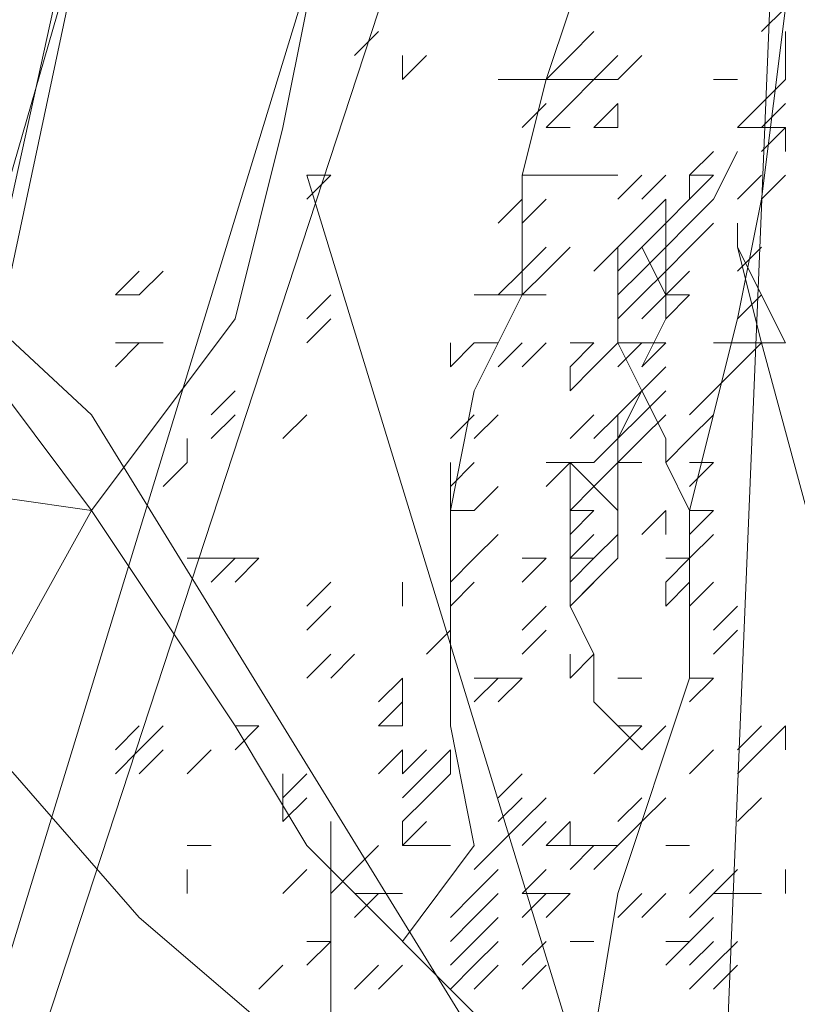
# Model space of a CAD drawing. Header units: millimetres. Extents: x 14400 to 93787, y -21104 to 39413.
# Tile 316 of 328: x 63034.65 to 63040.03, y 19721.73 to 19728.54. Entities that reach past the tile are written whole.
import ezdxf

# ---------------------------------------------------------------- set-up
doc = ezdxf.new("R2010")
doc.units = ezdxf.units.MM
doc.layers.add('_MODUS - zielen', color=66, linetype='Continuous', lineweight=9)

msp = doc.modelspace()

# ---------------------------------------------------------------- linework, layer by layer
at = {"layer": '_MODUS - zielen', "transparency": 33554687}
for points in [[(63037.79412, 19741.86016), (63032.66475, 19718.52981), (63032.66475, 19718.52981)], [(63037.79412, 19741.86016), (63032.83022, 19718.52981), (63032.83022, 19718.52981)], [(63041.10339, 19740.70192), (63033.823, 19718.52981), (63033.823, 19718.52981)], [(63041.10339, 19740.70192), (63033.823, 19718.52981), (63033.823, 19718.52981)], [(63039.44875, 19719.19167), (63039.94514, 19731.2705), (63039.94514, 19731.2705)], [(63035.1467, 19725.14835), (63036.13948, 19726.47206), (63036.47041, 19727.79577), (63036.63588, 19728.62308), (63037.46319, 19729.78133), (63038.45597, 19731.10504)], [(63037.46319, 19718.52981), (63037.29773, 19719.35713), (63037.95958, 19719.85352), (63037.62866, 19721.01176), (63037.95958, 19721.50815), (63037.29773, 19722.17001), (63037.79412, 19722.83186), (63037.62866, 19723.65918), (63037.62866, 19724.32103), (63037.62866, 19725.14835), (63037.79412, 19725.97567), (63038.12505, 19726.63752), (63038.12505, 19726.80299), (63038.12505, 19727.46484), (63038.29051, 19728.12669), (63038.45597, 19728.62308), (63038.7869, 19729.28494), (63039.11783, 19729.78133), (63039.44875, 19730.77411)], [(63039.28329, 19718.36435), (63038.45597, 19720.51537), (63037.95958, 19721.50815), (63036.63588, 19722.83186), (63036.13948, 19723.65918), (63035.1467, 19725.14835), (63034.15392, 19726.47206), (63033.32661, 19727.96123), (63032.66475, 19729.28494), (63032.0029, 19730.11225), (63031.17558, 19730.44318), (63030.34826, 19730.44318), (63029.52095, 19730.44318)], [(63038.12505, 19718.36435), (63038.45597, 19720.51537), (63038.7869, 19722.50094), (63039.28329, 19723.99011), (63039.28329, 19725.14835), (63039.61422, 19726.47206), (63039.77968, 19727.29938), (63039.94514, 19728.62308), (63039.94514, 19729.4504)], [(63039.77968, 19728.45762), (63039.94514, 19728.62308), (63039.94514, 19728.62308)], [(63036.9668, 19728.29216), (63037.13227, 19728.45762), (63037.13227, 19728.45762)], [(63038.45597, 19728.29216), (63038.62144, 19728.45762), (63038.62144, 19728.45762)], [(63039.94514, 19728.29216), (63039.94514, 19728.45762), (63039.94514, 19728.45762)], [(63039.94514, 19728.29216), (63039.94514, 19728.45762), (63039.94514, 19728.45762)], [(63037.29773, 19728.12669), (63037.29773, 19728.29216), (63037.29773, 19728.29216)], [(63037.29773, 19728.12669), (63037.46319, 19728.29216), (63037.46319, 19728.29216)], [(63037.29773, 19728.12669), (63037.29773, 19728.29216), (63037.29773, 19728.29216)], [(63038.29051, 19728.12669), (63038.45597, 19728.29216), (63038.45597, 19728.29216)], [(63038.29051, 19728.12669), (63038.45597, 19728.29216), (63038.45597, 19728.29216)], [(63038.62144, 19728.12669), (63038.7869, 19728.29216), (63038.7869, 19728.29216)], [(63038.62144, 19728.12669), (63038.7869, 19728.29216), (63038.7869, 19728.29216)], [(63038.7869, 19728.12669), (63038.95236, 19728.29216), (63038.95236, 19728.29216)], [(63039.94514, 19728.12669), (63039.94514, 19728.29216), (63039.94514, 19728.29216)], [(63039.94514, 19728.12669), (63039.94514, 19728.29216), (63039.94514, 19728.29216)], [(63039.28329, 19718.52981), (63036.63588, 19721.34269), (63035.47763, 19722.33547), (63034.31939, 19723.65918), (63035.1467, 19725.14835), (63032.83022, 19725.47928), (63032.33383, 19726.3066), (63032.0029, 19727.13391), (63031.17558, 19728.12669)], [(63037.95958, 19728.12669), (63038.12505, 19728.12669), (63038.12505, 19728.12669)], [(63037.95958, 19728.12669), (63038.12505, 19728.12669), (63038.12505, 19728.12669)], [(63038.12505, 19728.12669), (63038.29051, 19728.12669), (63038.29051, 19728.12669)], [(63038.29051, 19728.12669), (63038.45597, 19728.12669), (63038.45597, 19728.12669)], [(63038.45597, 19727.96123), (63038.62144, 19728.12669), (63038.62144, 19728.12669)], [(63038.45597, 19728.12669), (63038.62144, 19728.12669), (63038.62144, 19728.12669)], [(63038.45597, 19727.96123), (63038.62144, 19728.12669), (63038.62144, 19728.12669)], [(63038.45597, 19728.12669), (63038.62144, 19728.12669), (63038.62144, 19728.12669)], [(63038.45597, 19727.96123), (63038.62144, 19728.12669), (63038.62144, 19728.12669)], [(63038.62144, 19728.12669), (63038.7869, 19728.12669), (63038.7869, 19728.12669)], [(63039.44875, 19728.12669), (63039.61422, 19728.12669), (63039.61422, 19728.12669)], [(63039.77968, 19727.96123), (63039.94514, 19728.12669), (63039.94514, 19728.12669)], [(63039.77968, 19727.96123), (63039.94514, 19728.12669), (63039.94514, 19728.12669)], [(63039.77968, 19727.96123), (63039.94514, 19728.12669), (63039.94514, 19728.12669)], [(63039.77968, 19727.96123), (63039.94514, 19728.12669), (63039.94514, 19728.12669)], [(63039.11783, 19719.35713), (63035.1467, 19725.8102), (63032.83022, 19727.96123)], [(63038.12505, 19727.79577), (63038.29051, 19727.96123), (63038.29051, 19727.96123)], [(63038.12505, 19727.79577), (63038.29051, 19727.96123), (63038.29051, 19727.96123)], [(63038.29051, 19727.79577), (63038.45597, 19727.96123), (63038.45597, 19727.96123)], [(63038.62144, 19727.79577), (63038.7869, 19727.96123), (63038.7869, 19727.96123)], [(63038.7869, 19727.79577), (63038.7869, 19727.96123), (63038.7869, 19727.96123)], [(63039.61422, 19727.79577), (63039.77968, 19727.96123), (63039.77968, 19727.96123)], [(63039.77968, 19727.79577), (63039.94514, 19727.96123), (63039.94514, 19727.96123)], [(63038.29051, 19727.79577), (63038.45597, 19727.79577), (63038.45597, 19727.79577)], [(63038.29051, 19727.79577), (63038.45597, 19727.79577), (63038.45597, 19727.79577)], [(63038.62144, 19727.79577), (63038.7869, 19727.79577), (63038.7869, 19727.79577)], [(63038.62144, 19727.79577), (63038.7869, 19727.79577), (63038.7869, 19727.79577)], [(63039.61422, 19727.79577), (63039.77968, 19727.79577), (63039.77968, 19727.79577)], [(63039.61422, 19727.79577), (63039.77968, 19727.79577), (63039.77968, 19727.79577)], [(63039.77968, 19727.6303), (63039.94514, 19727.79577), (63039.94514, 19727.79577)], [(63039.77968, 19727.6303), (63039.94514, 19727.79577), (63039.94514, 19727.79577)], [(63039.77968, 19727.79577), (63039.94514, 19727.79577), (63039.94514, 19727.79577)], [(63039.77968, 19727.79577), (63039.94514, 19727.79577), (63039.94514, 19727.79577)], [(63039.94514, 19727.6303), (63039.94514, 19727.79577), (63039.94514, 19727.79577)], [(63039.28329, 19727.46484), (63039.44875, 19727.6303), (63039.44875, 19727.6303)], [(63039.28329, 19727.46484), (63039.44875, 19727.6303), (63039.44875, 19727.6303)], [(63039.61422, 19727.6303), (63039.44875, 19727.29938), (63039.44875, 19727.29938)], [(63036.63588, 19727.46484), (63036.80134, 19727.46484), (63036.80134, 19727.46484)], [(63036.63588, 19727.29938), (63036.80134, 19727.46484), (63036.80134, 19727.46484)], [(63039.11783, 19719.35713), (63036.63588, 19727.46484), (63036.63588, 19727.46484)], [(63038.12505, 19727.46484), (63038.29051, 19727.46484), (63038.29051, 19727.46484)], [(63038.12505, 19727.46484), (63038.29051, 19727.46484), (63038.29051, 19727.46484)], [(63038.29051, 19727.46484), (63038.45597, 19727.46484), (63038.45597, 19727.46484)], [(63038.45597, 19727.46484), (63038.62144, 19727.46484), (63038.62144, 19727.46484)], [(63038.45597, 19727.46484), (63038.62144, 19727.46484), (63038.62144, 19727.46484)], [(63038.62144, 19727.46484), (63038.7869, 19727.46484), (63038.7869, 19727.46484)], [(63038.7869, 19727.29938), (63038.95236, 19727.46484), (63038.95236, 19727.46484)], [(63038.7869, 19727.29938), (63038.95236, 19727.46484), (63038.95236, 19727.46484)], [(63038.95236, 19726.14113), (63039.11783, 19726.47206), (63039.11783, 19726.63752), (63039.11783, 19726.80299), (63039.11783, 19727.13391), (63039.28329, 19727.29938), (63039.28329, 19727.46484)], [(63038.95236, 19727.29938), (63039.11783, 19727.46484), (63039.11783, 19727.46484)], [(63038.95236, 19727.29938), (63039.11783, 19727.46484), (63039.11783, 19727.46484)], [(63039.28329, 19727.46484), (63039.44875, 19727.46484), (63039.44875, 19727.46484)], [(63039.28329, 19727.29938), (63039.44875, 19727.46484), (63039.44875, 19727.46484)], [(63039.28329, 19727.46484), (63039.44875, 19727.46484), (63039.44875, 19727.46484)], [(63039.28329, 19727.46484), (63039.44875, 19727.46484), (63039.44875, 19727.46484)], [(63039.28329, 19727.29938), (63039.44875, 19727.46484), (63039.44875, 19727.46484)], [(63039.61422, 19727.29938), (63039.77968, 19727.46484), (63039.77968, 19727.46484)], [(63039.61422, 19727.29938), (63039.77968, 19727.46484), (63039.77968, 19727.46484)], [(63039.61422, 19727.29938), (63039.77968, 19727.46484), (63039.77968, 19727.46484)], [(63039.61422, 19727.29938), (63039.77968, 19727.46484), (63039.77968, 19727.46484)], [(63039.61422, 19727.29938), (63039.77968, 19727.46484), (63039.77968, 19727.46484)], [(63039.77968, 19727.29938), (63039.94514, 19727.46484), (63039.94514, 19727.46484)], [(63039.77968, 19727.29938), (63039.94514, 19727.46484), (63039.94514, 19727.46484)], [(63039.77968, 19727.29938), (63039.94514, 19727.46484), (63039.94514, 19727.46484)], [(63037.95958, 19727.13391), (63038.12505, 19727.29938), (63038.12505, 19727.29938)], [(63037.95958, 19727.13391), (63038.12505, 19727.29938), (63038.12505, 19727.29938)], [(63038.12505, 19727.13391), (63038.29051, 19727.29938), (63038.29051, 19727.29938)], [(63038.12505, 19727.13391), (63038.29051, 19727.29938), (63038.29051, 19727.29938)], [(63038.12505, 19727.13391), (63038.29051, 19727.29938), (63038.29051, 19727.29938)], [(63038.12505, 19727.13391), (63038.29051, 19727.29938), (63038.29051, 19727.29938)], [(63038.12505, 19727.13391), (63038.29051, 19727.29938), (63038.29051, 19727.29938)], [(63038.12505, 19727.13391), (63038.29051, 19727.29938), (63038.29051, 19727.29938)], [(63038.12505, 19727.13391), (63038.29051, 19727.29938), (63038.29051, 19727.29938)], [(63038.95236, 19727.13391), (63039.11783, 19727.29938), (63039.11783, 19727.29938)], [(63039.11783, 19727.13391), (63039.28329, 19727.29938), (63039.28329, 19727.29938)], [(63039.11783, 19727.13391), (63039.28329, 19727.29938), (63039.28329, 19727.29938)], [(63039.11783, 19727.13391), (63039.28329, 19727.29938), (63039.28329, 19727.29938)], [(63039.11783, 19727.13391), (63039.11783, 19727.29938), (63039.11783, 19727.29938)], [(63039.28329, 19727.13391), (63039.44875, 19727.29938), (63039.44875, 19727.29938)], [(63039.28329, 19727.13391), (63039.44875, 19727.29938), (63039.44875, 19727.29938)], [(63039.28329, 19727.13391), (63039.44875, 19727.29938), (63039.44875, 19727.29938)], [(63039.28329, 19727.13391), (63039.44875, 19727.29938), (63039.44875, 19727.29938)], [(63039.28329, 19727.13391), (63039.44875, 19727.29938), (63039.44875, 19727.29938)], [(63038.7869, 19726.96845), (63038.95236, 19727.13391), (63038.95236, 19727.13391)], [(63038.7869, 19726.96845), (63038.95236, 19727.13391), (63038.95236, 19727.13391)], [(63038.95236, 19726.96845), (63039.11783, 19727.13391), (63039.11783, 19727.13391)], [(63039.11783, 19726.96845), (63039.28329, 19727.13391), (63039.28329, 19727.13391)], [(63039.28329, 19726.96845), (63039.44875, 19727.13391), (63039.44875, 19727.13391)], [(63039.61422, 19727.13391), (63039.61422, 19726.96845), (63039.61422, 19726.96845)], [(63038.12505, 19726.80299), (63038.29051, 19726.96845), (63038.29051, 19726.96845)], [(63038.29051, 19726.80299), (63038.45597, 19726.96845), (63038.45597, 19726.96845)], [(63038.62144, 19726.80299), (63038.7869, 19726.96845), (63038.7869, 19726.96845)], [(63038.62144, 19726.80299), (63038.7869, 19726.96845), (63038.7869, 19726.96845)], [(63038.62144, 19726.80299), (63038.7869, 19726.96845), (63038.7869, 19726.96845)], [(63038.62144, 19726.80299), (63038.7869, 19726.96845), (63038.7869, 19726.96845)], [(63039.28329, 19725.14835), (63039.11783, 19725.47928), (63039.11783, 19725.64474), (63038.95236, 19725.97567), (63038.7869, 19726.3066), (63038.7869, 19726.63752), (63038.7869, 19726.96845)], [(63038.7869, 19726.80299), (63038.95236, 19726.96845), (63038.95236, 19726.96845)], [(63038.7869, 19726.80299), (63038.95236, 19726.96845), (63038.95236, 19726.96845)], [(63039.11783, 19726.63752), (63038.95236, 19726.96845), (63038.95236, 19726.96845)], [(63038.95236, 19726.80299), (63039.11783, 19726.96845), (63039.11783, 19726.96845)], [(63038.95236, 19726.80299), (63039.11783, 19726.96845), (63039.11783, 19726.96845)], [(63039.11783, 19726.80299), (63039.28329, 19726.96845), (63039.28329, 19726.96845)], [(63039.11783, 19726.80299), (63039.11783, 19726.96845), (63039.11783, 19726.96845)], [(63039.11783, 19726.80299), (63039.11783, 19726.96845), (63039.11783, 19726.96845)], [(63039.11783, 19726.80299), (63039.11783, 19726.96845), (63039.11783, 19726.96845)], [(63039.11783, 19726.80299), (63039.28329, 19726.96845), (63039.28329, 19726.96845)], [(63039.61422, 19726.80299), (63039.77968, 19726.96845), (63039.77968, 19726.96845)], [(63039.61422, 19726.96845), (63039.94514, 19726.3066), (63039.94514, 19726.3066)], [(63039.61422, 19726.96845), (63039.61422, 19726.96845), (63039.77968, 19726.3066), (63039.94514, 19726.3066)], [(63035.31217, 19726.63752), (63035.47763, 19726.80299), (63035.47763, 19726.80299)], [(63035.47763, 19726.63752), (63035.64309, 19726.80299), (63035.64309, 19726.80299)], [(63037.95958, 19726.63752), (63038.12505, 19726.80299), (63038.12505, 19726.80299)], [(63038.12505, 19726.63752), (63038.29051, 19726.80299), (63038.29051, 19726.80299)], [(63038.12505, 19726.63752), (63038.29051, 19726.80299), (63038.29051, 19726.80299)], [(63038.7869, 19726.63752), (63038.95236, 19726.80299), (63038.95236, 19726.80299)], [(63038.7869, 19726.63752), (63038.95236, 19726.80299), (63038.95236, 19726.80299)], [(63038.7869, 19726.63752), (63038.7869, 19726.80299), (63038.7869, 19726.80299)], [(63038.95236, 19726.63752), (63039.11783, 19726.80299), (63039.11783, 19726.80299)], [(63039.11783, 19726.63752), (63039.11783, 19726.80299), (63039.11783, 19726.80299)], [(63039.11783, 19726.63752), (63039.28329, 19726.80299), (63039.28329, 19726.80299)], [(63039.11783, 19726.63752), (63039.11783, 19726.80299), (63039.11783, 19726.80299)], [(63035.31217, 19726.63752), (63035.47763, 19726.63752), (63035.47763, 19726.63752)], [(63035.31217, 19726.63752), (63035.47763, 19726.63752), (63035.47763, 19726.63752)], [(63035.31217, 19726.63752), (63035.47763, 19726.63752), (63035.47763, 19726.63752)], [(63036.63588, 19726.47206), (63036.80134, 19726.63752), (63036.80134, 19726.63752)], [(63036.63588, 19726.47206), (63036.80134, 19726.63752), (63036.80134, 19726.63752)], [(63036.63588, 19726.47206), (63036.80134, 19726.63752), (63036.80134, 19726.63752)], [(63037.79412, 19726.63752), (63037.95958, 19726.63752), (63037.95958, 19726.63752)], [(63037.95958, 19726.63752), (63038.12505, 19726.63752), (63038.12505, 19726.63752)], [(63037.95958, 19726.63752), (63038.12505, 19726.63752), (63038.12505, 19726.63752)], [(63038.12505, 19726.63752), (63038.29051, 19726.63752), (63038.29051, 19726.63752)], [(63038.7869, 19726.47206), (63038.95236, 19726.63752), (63038.95236, 19726.63752)], [(63038.7869, 19726.47206), (63038.95236, 19726.63752), (63038.95236, 19726.63752)], [(63038.95236, 19726.47206), (63039.11783, 19726.63752), (63039.11783, 19726.63752)], [(63039.11783, 19726.47206), (63039.11783, 19726.63752), (63039.11783, 19726.63752)], [(63039.11783, 19726.47206), (63039.28329, 19726.63752), (63039.28329, 19726.63752)], [(63039.11783, 19726.47206), (63039.11783, 19726.63752), (63039.11783, 19726.63752)], [(63039.11783, 19726.63752), (63039.28329, 19726.63752), (63039.28329, 19726.63752)], [(63039.61422, 19726.47206), (63039.77968, 19726.63752), (63039.77968, 19726.63752)], [(63039.61422, 19726.47206), (63039.77968, 19726.63752), (63039.77968, 19726.63752)], [(63039.61422, 19726.47206), (63039.77968, 19726.63752), (63039.77968, 19726.63752)], [(63039.61422, 19726.47206), (63039.77968, 19726.63752), (63039.77968, 19726.63752)], [(63039.61422, 19726.47206), (63039.77968, 19726.63752), (63039.77968, 19726.63752)], [(63036.63588, 19726.3066), (63036.80134, 19726.47206), (63036.80134, 19726.47206)], [(63035.31217, 19726.3066), (63035.47763, 19726.3066), (63035.47763, 19726.3066)], [(63035.31217, 19726.14113), (63035.47763, 19726.3066), (63035.47763, 19726.3066)], [(63035.31217, 19726.3066), (63035.47763, 19726.3066), (63035.47763, 19726.3066)], [(63035.31217, 19726.3066), (63035.47763, 19726.3066), (63035.47763, 19726.3066)], [(63035.31217, 19726.3066), (63035.47763, 19726.3066), (63035.47763, 19726.3066)], [(63035.31217, 19726.14113), (63035.47763, 19726.3066), (63035.47763, 19726.3066)], [(63035.47763, 19726.3066), (63035.64309, 19726.3066), (63035.64309, 19726.3066)], [(63037.62866, 19726.14113), (63037.62866, 19726.3066), (63037.62866, 19726.3066)], [(63037.62866, 19726.14113), (63037.79412, 19726.3066), (63037.79412, 19726.3066)], [(63037.62866, 19726.14113), (63037.62866, 19726.3066), (63037.62866, 19726.3066)], [(63037.79412, 19726.3066), (63037.95958, 19726.3066), (63037.95958, 19726.3066)], [(63037.95958, 19726.14113), (63038.12505, 19726.3066), (63038.12505, 19726.3066)], [(63038.12505, 19726.14113), (63038.29051, 19726.3066), (63038.29051, 19726.3066)], [(63038.45597, 19726.3066), (63038.62144, 19726.3066), (63038.62144, 19726.3066)], [(63038.45597, 19726.14113), (63038.62144, 19726.3066), (63038.62144, 19726.3066)], [(63038.62144, 19726.14113), (63038.7869, 19726.3066), (63038.7869, 19726.3066)], [(63038.7869, 19726.3066), (63038.95236, 19726.3066), (63038.95236, 19726.3066)], [(63038.7869, 19726.3066), (63038.95236, 19726.3066), (63038.95236, 19726.3066)], [(63038.7869, 19726.14113), (63038.95236, 19726.3066), (63038.95236, 19726.3066)], [(63038.95236, 19726.3066), (63039.11783, 19726.3066), (63039.11783, 19726.3066)], [(63038.95236, 19726.14113), (63039.11783, 19726.3066), (63039.11783, 19726.3066)], [(63038.95236, 19726.14113), (63039.11783, 19726.3066), (63039.11783, 19726.3066)], [(63039.44875, 19726.3066), (63039.61422, 19726.3066), (63039.61422, 19726.3066)], [(63039.44875, 19726.3066), (63039.61422, 19726.3066), (63039.61422, 19726.3066)], [(63039.61422, 19726.3066), (63039.77968, 19726.3066), (63039.77968, 19726.3066)], [(63039.61422, 19726.14113), (63039.77968, 19726.3066), (63039.77968, 19726.3066)], [(63039.77968, 19726.3066), (63041.93071, 19718.36435), (63041.93071, 19718.36435)], [(63039.77968, 19726.3066), (63041.93071, 19718.36435), (63041.93071, 19718.36435)], [(63038.45597, 19725.97567), (63038.45597, 19726.14113), (63038.45597, 19726.14113)], [(63038.45597, 19725.97567), (63038.62144, 19726.14113), (63038.62144, 19726.14113)], [(63038.45597, 19725.97567), (63038.45597, 19726.14113), (63038.45597, 19726.14113)], [(63038.45597, 19725.97567), (63038.45597, 19726.14113), (63038.45597, 19726.14113)], [(63038.45597, 19725.97567), (63038.45597, 19726.14113), (63038.45597, 19726.14113)], [(63038.95236, 19725.97567), (63039.11783, 19726.14113), (63039.11783, 19726.14113)], [(63038.95236, 19725.97567), (63039.11783, 19726.14113), (63039.11783, 19726.14113)], [(63039.44875, 19725.97567), (63039.61422, 19726.14113), (63039.61422, 19726.14113)], [(63039.44875, 19725.97567), (63039.61422, 19726.14113), (63039.61422, 19726.14113)], [(63035.97402, 19725.8102), (63036.13948, 19725.97567), (63036.13948, 19725.97567)], [(63038.45597, 19724.4865), (63038.7869, 19724.81742), (63038.7869, 19725.14835), (63038.7869, 19725.31381), (63038.7869, 19725.64474), (63038.7869, 19725.64474), (63038.95236, 19725.97567)], [(63038.7869, 19725.8102), (63038.95236, 19725.97567), (63038.95236, 19725.97567)], [(63038.7869, 19725.8102), (63038.95236, 19725.97567), (63038.95236, 19725.97567)], [(63038.95236, 19725.8102), (63039.11783, 19725.97567), (63039.11783, 19725.97567)], [(63039.28329, 19725.8102), (63039.44875, 19725.97567), (63039.44875, 19725.97567)], [(63039.28329, 19725.8102), (63039.44875, 19725.97567), (63039.44875, 19725.97567)], [(63035.97402, 19725.64474), (63036.13948, 19725.8102), (63036.13948, 19725.8102)], [(63035.97402, 19725.64474), (63036.13948, 19725.8102), (63036.13948, 19725.8102)], [(63036.47041, 19725.64474), (63036.63588, 19725.8102), (63036.63588, 19725.8102)], [(63036.47041, 19725.64474), (63036.63588, 19725.8102), (63036.63588, 19725.8102)], [(63037.62866, 19725.64474), (63037.79412, 19725.8102), (63037.79412, 19725.8102)], [(63037.62866, 19725.64474), (63037.79412, 19725.8102), (63037.79412, 19725.8102)], [(63037.79412, 19725.64474), (63037.95958, 19725.8102), (63037.95958, 19725.8102)], [(63037.79412, 19725.64474), (63037.95958, 19725.8102), (63037.95958, 19725.8102)], [(63037.79412, 19725.64474), (63037.95958, 19725.8102), (63037.95958, 19725.8102)], [(63038.45597, 19725.64474), (63038.62144, 19725.8102), (63038.62144, 19725.8102)], [(63038.45597, 19725.64474), (63038.62144, 19725.8102), (63038.62144, 19725.8102)], [(63038.62144, 19725.64474), (63038.7869, 19725.8102), (63038.7869, 19725.8102)], [(63038.62144, 19725.64474), (63038.7869, 19725.8102), (63038.7869, 19725.8102)], [(63038.62144, 19725.64474), (63038.7869, 19725.8102), (63038.7869, 19725.8102)], [(63038.7869, 19725.64474), (63038.95236, 19725.8102), (63038.95236, 19725.8102)], [(63038.7869, 19725.64474), (63038.95236, 19725.8102), (63038.95236, 19725.8102)], [(63038.7869, 19725.64474), (63038.95236, 19725.8102), (63038.95236, 19725.8102)], [(63038.7869, 19725.64474), (63038.95236, 19725.8102), (63038.95236, 19725.8102)], [(63038.7869, 19725.64474), (63038.95236, 19725.8102), (63038.95236, 19725.8102)], [(63038.7869, 19725.64474), (63038.95236, 19725.8102), (63038.95236, 19725.8102)], [(63038.7869, 19725.64474), (63038.95236, 19725.8102), (63038.95236, 19725.8102)], [(63038.7869, 19725.64474), (63038.95236, 19725.8102), (63038.95236, 19725.8102)], [(63038.7869, 19725.64474), (63038.7869, 19725.8102), (63038.7869, 19725.8102)], [(63038.7869, 19725.64474), (63038.95236, 19725.8102), (63038.95236, 19725.8102)], [(63038.7869, 19725.64474), (63038.95236, 19725.8102), (63038.95236, 19725.8102)], [(63038.7869, 19725.64474), (63038.7869, 19725.8102), (63038.7869, 19725.8102)], [(63038.95236, 19725.64474), (63039.11783, 19725.8102), (63039.11783, 19725.8102)], [(63039.28329, 19725.64474), (63039.44875, 19725.8102), (63039.44875, 19725.8102)], [(63039.28329, 19725.64474), (63039.44875, 19725.8102), (63039.44875, 19725.8102)], [(63039.28329, 19725.64474), (63039.44875, 19725.8102), (63039.44875, 19725.8102)], [(63035.80856, 19725.47928), (63035.80856, 19725.64474), (63035.80856, 19725.64474)], [(63035.80856, 19725.47928), (63035.80856, 19725.64474), (63035.80856, 19725.64474)], [(63038.62144, 19725.47928), (63038.7869, 19725.64474), (63038.7869, 19725.64474)], [(63038.62144, 19725.47928), (63038.7869, 19725.64474), (63038.7869, 19725.64474)], [(63038.7869, 19725.47928), (63038.95236, 19725.64474), (63038.95236, 19725.64474)], [(63038.7869, 19725.47928), (63038.95236, 19725.64474), (63038.95236, 19725.64474)], [(63038.7869, 19725.47928), (63038.95236, 19725.64474), (63038.95236, 19725.64474)], [(63038.7869, 19725.47928), (63038.7869, 19725.64474), (63038.7869, 19725.64474)], [(63038.7869, 19725.47928), (63038.7869, 19725.64474), (63038.7869, 19725.64474)], [(63038.7869, 19725.47928), (63038.95236, 19725.64474), (63038.95236, 19725.64474)], [(63039.11783, 19725.47928), (63039.28329, 19725.64474), (63039.28329, 19725.64474)], [(63035.64309, 19725.31381), (63035.80856, 19725.47928), (63035.80856, 19725.47928)], [(63037.62866, 19725.31381), (63037.62866, 19725.47928), (63037.62866, 19725.47928)], [(63037.62866, 19725.31381), (63037.79412, 19725.47928), (63037.79412, 19725.47928)], [(63038.29051, 19725.47928), (63038.45597, 19725.47928), (63038.45597, 19725.47928)], [(63038.29051, 19725.31381), (63038.45597, 19725.47928), (63038.45597, 19725.47928)], [(63038.95236, 19723.49372), (63038.62144, 19723.82464), (63038.62144, 19724.15557), (63038.45597, 19724.4865), (63038.45597, 19724.65196), (63038.45597, 19725.14835), (63038.45597, 19725.47928)], [(63038.7869, 19725.14835), (63038.45597, 19725.47928), (63038.45597, 19725.47928)], [(63038.45597, 19725.47928), (63038.62144, 19725.47928), (63038.62144, 19725.47928)], [(63038.45597, 19725.31381), (63038.45597, 19725.47928), (63038.45597, 19725.47928)], [(63038.62144, 19725.31381), (63038.7869, 19725.47928), (63038.7869, 19725.47928)], [(63038.7869, 19725.47928), (63038.95236, 19725.47928), (63038.95236, 19725.47928)], [(63038.7869, 19725.31381), (63038.7869, 19725.47928), (63038.7869, 19725.47928)], [(63038.7869, 19725.31381), (63038.7869, 19725.47928), (63038.7869, 19725.47928)], [(63038.7869, 19725.31381), (63038.7869, 19725.47928), (63038.7869, 19725.47928)], [(63039.28329, 19725.47928), (63039.44875, 19725.47928), (63039.44875, 19725.47928)], [(63039.28329, 19725.47928), (63039.44875, 19725.47928), (63039.44875, 19725.47928)], [(63039.28329, 19725.31381), (63039.44875, 19725.47928), (63039.44875, 19725.47928)], [(63039.28329, 19725.47928), (63039.44875, 19725.47928), (63039.44875, 19725.47928)], [(63039.28329, 19725.47928), (63039.44875, 19725.47928), (63039.44875, 19725.47928)], [(63039.28329, 19725.31381), (63039.44875, 19725.47928), (63039.44875, 19725.47928)], [(63037.62866, 19725.14835), (63037.62866, 19725.31381), (63037.62866, 19725.31381)], [(63037.79412, 19725.14835), (63037.95958, 19725.31381), (63037.95958, 19725.31381)], [(63038.45597, 19725.14835), (63038.62144, 19725.31381), (63038.62144, 19725.31381)], [(63038.45597, 19725.14835), (63038.45597, 19725.31381), (63038.45597, 19725.31381)], [(63038.7869, 19725.14835), (63038.7869, 19725.31381), (63038.7869, 19725.31381)], [(63038.7869, 19725.14835), (63038.7869, 19725.31381), (63038.7869, 19725.31381)], [(63037.62866, 19725.14835), (63037.79412, 19725.14835), (63037.79412, 19725.14835)], [(63038.45597, 19725.14835), (63038.62144, 19725.14835), (63038.62144, 19725.14835)], [(63038.45597, 19724.98289), (63038.62144, 19725.14835), (63038.62144, 19725.14835)], [(63038.7869, 19724.98289), (63038.7869, 19725.14835), (63038.7869, 19725.14835)], [(63038.95236, 19724.98289), (63039.11783, 19725.14835), (63039.11783, 19725.14835)], [(63038.95236, 19724.98289), (63039.11783, 19725.14835), (63039.11783, 19725.14835)], [(63039.11783, 19724.98289), (63039.11783, 19725.14835), (63039.11783, 19725.14835)], [(63039.28329, 19725.14835), (63039.44875, 19725.14835), (63039.44875, 19725.14835)], [(63039.28329, 19724.98289), (63039.44875, 19725.14835), (63039.44875, 19725.14835)], [(63039.28329, 19724.98289), (63039.44875, 19725.14835), (63039.44875, 19725.14835)], [(63037.79412, 19724.81742), (63037.95958, 19724.98289), (63037.95958, 19724.98289)], [(63038.45597, 19724.81742), (63038.45597, 19724.98289), (63038.45597, 19724.98289)], [(63038.45597, 19724.81742), (63038.62144, 19724.98289), (63038.62144, 19724.98289)], [(63038.45597, 19724.81742), (63038.45597, 19724.98289), (63038.45597, 19724.98289)], [(63038.45597, 19724.81742), (63038.62144, 19724.98289), (63038.62144, 19724.98289)], [(63038.45597, 19724.81742), (63038.45597, 19724.98289), (63038.45597, 19724.98289)], [(63038.62144, 19724.81742), (63038.7869, 19724.98289), (63038.7869, 19724.98289)], [(63038.62144, 19724.81742), (63038.7869, 19724.98289), (63038.7869, 19724.98289)], [(63038.7869, 19724.81742), (63038.7869, 19724.98289), (63038.7869, 19724.98289)], [(63039.28329, 19724.81742), (63039.44875, 19724.98289), (63039.44875, 19724.98289)], [(63039.28329, 19724.81742), (63039.44875, 19724.98289), (63039.44875, 19724.98289)], [(63035.80856, 19724.81742), (63035.97402, 19724.81742), (63035.97402, 19724.81742)], [(63035.80856, 19724.81742), (63035.97402, 19724.81742), (63035.97402, 19724.81742)], [(63035.97402, 19724.81742), (63036.13948, 19724.81742), (63036.13948, 19724.81742)], [(63035.97402, 19724.65196), (63036.13948, 19724.81742), (63036.13948, 19724.81742)], [(63036.13948, 19724.65196), (63036.30495, 19724.81742), (63036.30495, 19724.81742)], [(63036.13948, 19724.81742), (63036.30495, 19724.81742), (63036.30495, 19724.81742)], [(63036.13948, 19724.65196), (63036.30495, 19724.81742), (63036.30495, 19724.81742)], [(63036.13948, 19724.81742), (63036.30495, 19724.81742), (63036.30495, 19724.81742)], [(63036.13948, 19724.65196), (63036.30495, 19724.81742), (63036.30495, 19724.81742)], [(63036.13948, 19724.81742), (63036.30495, 19724.81742), (63036.30495, 19724.81742)], [(63036.13948, 19724.65196), (63036.30495, 19724.81742), (63036.30495, 19724.81742)], [(63036.13948, 19724.81742), (63036.30495, 19724.81742), (63036.30495, 19724.81742)], [(63036.13948, 19724.65196), (63036.30495, 19724.81742), (63036.30495, 19724.81742)], [(63036.13948, 19724.65196), (63036.30495, 19724.81742), (63036.30495, 19724.81742)], [(63036.13948, 19724.81742), (63036.30495, 19724.81742), (63036.30495, 19724.81742)], [(63036.13948, 19724.65196), (63036.30495, 19724.81742), (63036.30495, 19724.81742)], [(63036.13948, 19724.81742), (63036.30495, 19724.81742), (63036.30495, 19724.81742)], [(63036.13948, 19724.65196), (63036.30495, 19724.81742), (63036.30495, 19724.81742)], [(63037.62866, 19724.65196), (63037.79412, 19724.81742), (63037.79412, 19724.81742)], [(63038.12505, 19724.65196), (63038.29051, 19724.81742), (63038.29051, 19724.81742)], [(63038.12505, 19724.81742), (63038.29051, 19724.81742), (63038.29051, 19724.81742)], [(63038.12505, 19724.65196), (63038.29051, 19724.81742), (63038.29051, 19724.81742)], [(63038.12505, 19724.81742), (63038.29051, 19724.81742), (63038.29051, 19724.81742)], [(63038.12505, 19724.65196), (63038.29051, 19724.81742), (63038.29051, 19724.81742)], [(63038.12505, 19724.81742), (63038.29051, 19724.81742), (63038.29051, 19724.81742)], [(63038.12505, 19724.65196), (63038.29051, 19724.81742), (63038.29051, 19724.81742)], [(63038.12505, 19724.81742), (63038.29051, 19724.81742), (63038.29051, 19724.81742)], [(63038.45597, 19724.65196), (63038.45597, 19724.81742), (63038.45597, 19724.81742)], [(63038.45597, 19724.65196), (63038.62144, 19724.81742), (63038.62144, 19724.81742)], [(63038.45597, 19724.81742), (63038.62144, 19724.81742), (63038.62144, 19724.81742)], [(63038.45597, 19724.65196), (63038.62144, 19724.81742), (63038.62144, 19724.81742)], [(63038.45597, 19724.65196), (63038.45597, 19724.81742), (63038.45597, 19724.81742)], [(63038.45597, 19724.65196), (63038.62144, 19724.81742), (63038.62144, 19724.81742)], [(63038.45597, 19724.65196), (63038.45597, 19724.81742), (63038.45597, 19724.81742)], [(63038.62144, 19724.65196), (63038.7869, 19724.81742), (63038.7869, 19724.81742)], [(63039.11783, 19724.81742), (63039.28329, 19724.81742), (63039.28329, 19724.81742)], [(63039.11783, 19724.65196), (63039.28329, 19724.81742), (63039.28329, 19724.81742)], [(63036.63588, 19724.4865), (63036.80134, 19724.65196), (63036.80134, 19724.65196)], [(63037.29773, 19724.4865), (63037.29773, 19724.65196), (63037.29773, 19724.65196)], [(63037.62866, 19724.4865), (63037.79412, 19724.65196), (63037.79412, 19724.65196)], [(63038.45597, 19724.4865), (63038.62144, 19724.65196), (63038.62144, 19724.65196)], [(63039.11783, 19724.4865), (63039.28329, 19724.65196), (63039.28329, 19724.65196)], [(63039.11783, 19724.4865), (63039.28329, 19724.65196), (63039.28329, 19724.65196)], [(63039.11783, 19724.4865), (63039.11783, 19724.65196), (63039.11783, 19724.65196)], [(63039.11783, 19724.4865), (63039.11783, 19724.65196), (63039.11783, 19724.65196)], [(63039.11783, 19724.4865), (63039.11783, 19724.65196), (63039.11783, 19724.65196)], [(63039.28329, 19724.4865), (63039.44875, 19724.65196), (63039.44875, 19724.65196)], [(63039.28329, 19724.4865), (63039.44875, 19724.65196), (63039.44875, 19724.65196)], [(63036.63588, 19724.32103), (63036.80134, 19724.4865), (63036.80134, 19724.4865)], [(63036.63588, 19724.32103), (63036.80134, 19724.4865), (63036.80134, 19724.4865)], [(63038.12505, 19724.32103), (63038.29051, 19724.4865), (63038.29051, 19724.4865)], [(63038.12505, 19724.32103), (63038.29051, 19724.4865), (63038.29051, 19724.4865)], [(63039.44875, 19724.32103), (63039.61422, 19724.4865), (63039.61422, 19724.4865)], [(63037.46319, 19724.15557), (63037.62866, 19724.32103), (63037.62866, 19724.32103)], [(63037.46319, 19724.15557), (63037.62866, 19724.32103), (63037.62866, 19724.32103)], [(63037.46319, 19724.15557), (63037.62866, 19724.32103), (63037.62866, 19724.32103)], [(63037.46319, 19724.15557), (63037.62866, 19724.32103), (63037.62866, 19724.32103)], [(63037.46319, 19724.15557), (63037.62866, 19724.32103), (63037.62866, 19724.32103)], [(63038.12505, 19724.15557), (63038.29051, 19724.32103), (63038.29051, 19724.32103)], [(63038.12505, 19724.15557), (63038.29051, 19724.32103), (63038.29051, 19724.32103)], [(63038.12505, 19724.15557), (63038.29051, 19724.32103), (63038.29051, 19724.32103)], [(63038.12505, 19724.15557), (63038.29051, 19724.32103), (63038.29051, 19724.32103)], [(63039.44875, 19724.15557), (63039.61422, 19724.32103), (63039.61422, 19724.32103)], [(63036.63588, 19723.99011), (63036.80134, 19724.15557), (63036.80134, 19724.15557)], [(63036.63588, 19723.99011), (63036.80134, 19724.15557), (63036.80134, 19724.15557)], [(63036.80134, 19723.99011), (63036.9668, 19724.15557), (63036.9668, 19724.15557)], [(63038.45597, 19723.99011), (63038.45597, 19724.15557), (63038.45597, 19724.15557)], [(63038.45597, 19723.99011), (63038.62144, 19724.15557), (63038.62144, 19724.15557)], [(63038.45597, 19723.99011), (63038.45597, 19724.15557), (63038.45597, 19724.15557)], [(63037.13227, 19723.82464), (63037.29773, 19723.99011), (63037.29773, 19723.99011)], [(63037.13227, 19723.82464), (63037.29773, 19723.99011), (63037.29773, 19723.99011)], [(63037.29773, 19723.82464), (63037.29773, 19723.99011), (63037.29773, 19723.99011)], [(63037.29773, 19723.82464), (63037.29773, 19723.99011), (63037.29773, 19723.99011)], [(63037.79412, 19723.82464), (63037.95958, 19723.99011), (63037.95958, 19723.99011)], [(63037.79412, 19723.82464), (63037.95958, 19723.99011), (63037.95958, 19723.99011)], [(63037.79412, 19723.99011), (63037.95958, 19723.99011), (63037.95958, 19723.99011)], [(63037.79412, 19723.82464), (63037.95958, 19723.99011), (63037.95958, 19723.99011)], [(63037.79412, 19723.82464), (63037.95958, 19723.99011), (63037.95958, 19723.99011)], [(63037.95958, 19723.99011), (63038.12505, 19723.99011), (63038.12505, 19723.99011)], [(63037.95958, 19723.82464), (63038.12505, 19723.99011), (63038.12505, 19723.99011)], [(63038.7869, 19723.99011), (63038.95236, 19723.99011), (63038.95236, 19723.99011)], [(63039.28329, 19723.99011), (63039.44875, 19723.99011), (63039.44875, 19723.99011)], [(63039.28329, 19723.82464), (63039.44875, 19723.99011), (63039.44875, 19723.99011)], [(63039.28329, 19723.99011), (63039.44875, 19723.99011), (63039.44875, 19723.99011)], [(63039.28329, 19723.82464), (63039.44875, 19723.99011), (63039.44875, 19723.99011)], [(63039.28329, 19723.99011), (63039.44875, 19723.99011), (63039.44875, 19723.99011)], [(63039.28329, 19723.82464), (63039.44875, 19723.99011), (63039.44875, 19723.99011)], [(63037.13227, 19723.65918), (63037.29773, 19723.82464), (63037.29773, 19723.82464)], [(63037.13227, 19723.65918), (63037.29773, 19723.82464), (63037.29773, 19723.82464)], [(63037.29773, 19723.65918), (63037.29773, 19723.82464), (63037.29773, 19723.82464)], [(63037.29773, 19723.65918), (63037.29773, 19723.82464), (63037.29773, 19723.82464)], [(63035.31217, 19723.49372), (63035.47763, 19723.65918), (63035.47763, 19723.65918)], [(63035.47763, 19723.49372), (63035.64309, 19723.65918), (63035.64309, 19723.65918)], [(63036.13948, 19723.49372), (63036.30495, 19723.65918), (63036.30495, 19723.65918)], [(63036.13948, 19723.65918), (63036.30495, 19723.65918), (63036.30495, 19723.65918)], [(63036.13948, 19723.49372), (63036.30495, 19723.65918), (63036.30495, 19723.65918)], [(63036.13948, 19723.49372), (63036.30495, 19723.65918), (63036.30495, 19723.65918)], [(63036.13948, 19723.65918), (63036.30495, 19723.65918), (63036.30495, 19723.65918)], [(63036.13948, 19723.49372), (63036.30495, 19723.65918), (63036.30495, 19723.65918)], [(63036.13948, 19723.49372), (63036.30495, 19723.65918), (63036.30495, 19723.65918)], [(63036.13948, 19723.65918), (63036.30495, 19723.65918), (63036.30495, 19723.65918)], [(63036.13948, 19723.49372), (63036.30495, 19723.65918), (63036.30495, 19723.65918)], [(63036.13948, 19723.65918), (63036.30495, 19723.65918), (63036.30495, 19723.65918)], [(63037.13227, 19723.65918), (63037.29773, 19723.65918), (63037.29773, 19723.65918)], [(63038.7869, 19723.49372), (63038.95236, 19723.65918), (63038.95236, 19723.65918)], [(63038.7869, 19723.49372), (63038.95236, 19723.65918), (63038.95236, 19723.65918)], [(63038.7869, 19723.49372), (63038.95236, 19723.65918), (63038.95236, 19723.65918)], [(63038.7869, 19723.65918), (63038.95236, 19723.65918), (63038.95236, 19723.65918)], [(63038.7869, 19723.49372), (63038.95236, 19723.65918), (63038.95236, 19723.65918)], [(63038.95236, 19723.49372), (63039.11783, 19723.65918), (63039.11783, 19723.65918)], [(63038.95236, 19723.49372), (63039.11783, 19723.65918), (63039.11783, 19723.65918)], [(63039.61422, 19723.49372), (63039.77968, 19723.65918), (63039.77968, 19723.65918)], [(63039.77968, 19723.49372), (63039.94514, 19723.65918), (63039.94514, 19723.65918)], [(63039.77968, 19723.49372), (63039.94514, 19723.65918), (63039.94514, 19723.65918)], [(63039.94514, 19723.49372), (63039.94514, 19723.65918), (63039.94514, 19723.65918)], [(63035.31217, 19723.32825), (63035.47763, 19723.49372), (63035.47763, 19723.49372)], [(63035.31217, 19723.32825), (63035.47763, 19723.49372), (63035.47763, 19723.49372)], [(63035.31217, 19723.32825), (63035.47763, 19723.49372), (63035.47763, 19723.49372)], [(63035.47763, 19723.32825), (63035.64309, 19723.49372), (63035.64309, 19723.49372)], [(63035.80856, 19723.32825), (63035.97402, 19723.49372), (63035.97402, 19723.49372)], [(63037.13227, 19723.32825), (63037.29773, 19723.49372), (63037.29773, 19723.49372)], [(63037.13227, 19723.32825), (63037.29773, 19723.49372), (63037.29773, 19723.49372)], [(63037.29773, 19723.32825), (63037.46319, 19723.49372), (63037.46319, 19723.49372)], [(63037.29773, 19723.32825), (63037.46319, 19723.49372), (63037.46319, 19723.49372)], [(63037.29773, 19723.32825), (63037.46319, 19723.49372), (63037.46319, 19723.49372)], [(63037.29773, 19723.32825), (63037.46319, 19723.49372), (63037.46319, 19723.49372)], [(63037.29773, 19723.32825), (63037.46319, 19723.49372), (63037.46319, 19723.49372)], [(63037.29773, 19723.32825), (63037.46319, 19723.49372), (63037.46319, 19723.49372)], [(63037.29773, 19723.32825), (63037.46319, 19723.49372), (63037.46319, 19723.49372)], [(63037.29773, 19723.32825), (63037.46319, 19723.49372), (63037.46319, 19723.49372)], [(63037.29773, 19723.32825), (63037.29773, 19723.49372), (63037.29773, 19723.49372)], [(63037.46319, 19723.32825), (63037.62866, 19723.49372), (63037.62866, 19723.49372)], [(63037.46319, 19723.32825), (63037.62866, 19723.49372), (63037.62866, 19723.49372)], [(63037.62866, 19723.32825), (63037.62866, 19723.49372), (63037.62866, 19723.49372)], [(63038.62144, 19723.32825), (63038.7869, 19723.49372), (63038.7869, 19723.49372)], [(63039.28329, 19723.32825), (63039.44875, 19723.49372), (63039.44875, 19723.49372)], [(63039.61422, 19723.32825), (63039.77968, 19723.49372), (63039.77968, 19723.49372)], [(63036.47041, 19723.16279), (63036.47041, 19723.32825), (63036.47041, 19723.32825)], [(63036.47041, 19723.16279), (63036.63588, 19723.32825), (63036.63588, 19723.32825)], [(63036.47041, 19723.16279), (63036.47041, 19723.32825), (63036.47041, 19723.32825)], [(63036.47041, 19723.16279), (63036.47041, 19723.32825), (63036.47041, 19723.32825)], [(63036.47041, 19723.16279), (63036.63588, 19723.32825), (63036.63588, 19723.32825)], [(63037.29773, 19723.16279), (63037.46319, 19723.32825), (63037.46319, 19723.32825)], [(63037.29773, 19723.16279), (63037.46319, 19723.32825), (63037.46319, 19723.32825)], [(63037.46319, 19723.16279), (63037.62866, 19723.32825), (63037.62866, 19723.32825)], [(63037.95958, 19723.16279), (63038.12505, 19723.32825), (63038.12505, 19723.32825)], [(63037.95958, 19723.16279), (63038.12505, 19723.32825), (63038.12505, 19723.32825)], [(63036.47041, 19722.99733), (63036.63588, 19723.16279), (63036.63588, 19723.16279)], [(63036.47041, 19722.99733), (63036.47041, 19723.16279), (63036.47041, 19723.16279)], [(63037.29773, 19722.99733), (63037.46319, 19723.16279), (63037.46319, 19723.16279)], [(63037.95958, 19722.99733), (63038.12505, 19723.16279), (63038.12505, 19723.16279)], [(63038.12505, 19722.99733), (63038.29051, 19723.16279), (63038.29051, 19723.16279)], [(63038.12505, 19722.99733), (63038.29051, 19723.16279), (63038.29051, 19723.16279)], [(63038.12505, 19722.99733), (63038.29051, 19723.16279), (63038.29051, 19723.16279)], [(63038.12505, 19722.99733), (63038.29051, 19723.16279), (63038.29051, 19723.16279)], [(63038.7869, 19722.99733), (63038.95236, 19723.16279), (63038.95236, 19723.16279)], [(63038.95236, 19722.99733), (63039.11783, 19723.16279), (63039.11783, 19723.16279)], [(63039.61422, 19722.99733), (63039.77968, 19723.16279), (63039.77968, 19723.16279)], [(63039.61422, 19722.99733), (63039.77968, 19723.16279), (63039.77968, 19723.16279)], [(63036.80134, 19722.99733), (63036.80134, 19719.19167), (63036.80134, 19719.19167)], [(63037.29773, 19722.83186), (63037.46319, 19722.99733), (63037.46319, 19722.99733)], [(63037.29773, 19722.83186), (63037.46319, 19722.99733), (63037.46319, 19722.99733)], [(63037.29773, 19722.83186), (63037.29773, 19722.99733), (63037.29773, 19722.99733)], [(63037.29773, 19722.83186), (63037.46319, 19722.99733), (63037.46319, 19722.99733)], [(63037.29773, 19722.83186), (63037.29773, 19722.99733), (63037.29773, 19722.99733)], [(63037.95958, 19722.83186), (63038.12505, 19722.99733), (63038.12505, 19722.99733)], [(63037.95958, 19722.83186), (63038.12505, 19722.99733), (63038.12505, 19722.99733)], [(63037.95958, 19722.83186), (63038.12505, 19722.99733), (63038.12505, 19722.99733)], [(63038.12505, 19722.83186), (63038.29051, 19722.99733), (63038.29051, 19722.99733)], [(63038.12505, 19722.83186), (63038.29051, 19722.99733), (63038.29051, 19722.99733)], [(63038.29051, 19722.83186), (63038.45597, 19722.99733), (63038.45597, 19722.99733)], [(63038.45597, 19722.83186), (63038.45597, 19722.99733), (63038.45597, 19722.99733)], [(63038.45597, 19722.83186), (63038.45597, 19722.99733), (63038.45597, 19722.99733)], [(63038.45597, 19722.83186), (63038.45597, 19722.99733), (63038.45597, 19722.99733)], [(63038.7869, 19722.83186), (63038.95236, 19722.99733), (63038.95236, 19722.99733)], [(63035.80856, 19722.83186), (63035.97402, 19722.83186), (63035.97402, 19722.83186)], [(63036.9668, 19722.6664), (63037.13227, 19722.83186), (63037.13227, 19722.83186)], [(63037.29773, 19722.83186), (63037.46319, 19722.83186), (63037.46319, 19722.83186)], [(63037.46319, 19722.83186), (63037.62866, 19722.83186), (63037.62866, 19722.83186)], [(63037.79412, 19722.6664), (63037.95958, 19722.83186), (63037.95958, 19722.83186)], [(63037.79412, 19722.6664), (63037.95958, 19722.83186), (63037.95958, 19722.83186)], [(63037.79412, 19722.6664), (63037.95958, 19722.83186), (63037.95958, 19722.83186)], [(63037.79412, 19722.6664), (63037.95958, 19722.83186), (63037.95958, 19722.83186)], [(63037.79412, 19722.6664), (63037.95958, 19722.83186), (63037.95958, 19722.83186)], [(63037.79412, 19722.6664), (63037.95958, 19722.83186), (63037.95958, 19722.83186)], [(63038.29051, 19722.83186), (63038.45597, 19722.83186), (63038.45597, 19722.83186)], [(63038.45597, 19722.6664), (63038.62144, 19722.83186), (63038.62144, 19722.83186)], [(63038.45597, 19722.83186), (63038.62144, 19722.83186), (63038.62144, 19722.83186)], [(63038.45597, 19722.6664), (63038.62144, 19722.83186), (63038.62144, 19722.83186)], [(63038.62144, 19722.83186), (63038.7869, 19722.83186), (63038.7869, 19722.83186)], [(63038.62144, 19722.6664), (63038.7869, 19722.83186), (63038.7869, 19722.83186)], [(63039.11783, 19722.83186), (63039.28329, 19722.83186), (63039.28329, 19722.83186)], [(63035.80856, 19722.50094), (63035.80856, 19722.6664), (63035.80856, 19722.6664)], [(63036.47041, 19722.50094), (63036.63588, 19722.6664), (63036.63588, 19722.6664)], [(63036.80134, 19722.50094), (63036.9668, 19722.6664), (63036.9668, 19722.6664)], [(63036.80134, 19722.50094), (63036.9668, 19722.6664), (63036.9668, 19722.6664)], [(63036.80134, 19722.50094), (63036.9668, 19722.6664), (63036.9668, 19722.6664)], [(63037.79412, 19722.50094), (63037.95958, 19722.6664), (63037.95958, 19722.6664)], [(63037.79412, 19722.50094), (63037.95958, 19722.6664), (63037.95958, 19722.6664)], [(63037.79412, 19722.50094), (63037.95958, 19722.6664), (63037.95958, 19722.6664)], [(63037.79412, 19722.50094), (63037.95958, 19722.6664), (63037.95958, 19722.6664)], [(63037.79412, 19722.50094), (63037.95958, 19722.6664), (63037.95958, 19722.6664)], [(63037.79412, 19722.50094), (63037.95958, 19722.6664), (63037.95958, 19722.6664)], [(63038.12505, 19722.50094), (63038.29051, 19722.6664), (63038.29051, 19722.6664)], [(63038.12505, 19722.50094), (63038.29051, 19722.6664), (63038.29051, 19722.6664)], [(63038.12505, 19722.50094), (63038.29051, 19722.6664), (63038.29051, 19722.6664)], [(63039.28329, 19722.50094), (63039.44875, 19722.6664), (63039.44875, 19722.6664)], [(63039.28329, 19722.50094), (63039.44875, 19722.6664), (63039.44875, 19722.6664)], [(63039.44875, 19722.50094), (63039.61422, 19722.6664), (63039.61422, 19722.6664)], [(63039.94514, 19722.50094), (63039.94514, 19722.6664), (63039.94514, 19722.6664)], [(63036.9668, 19722.50094), (63037.13227, 19722.50094), (63037.13227, 19722.50094)], [(63036.9668, 19722.50094), (63037.13227, 19722.50094), (63037.13227, 19722.50094)], [(63036.9668, 19722.33547), (63037.13227, 19722.50094), (63037.13227, 19722.50094)], [(63037.13227, 19722.50094), (63037.29773, 19722.50094), (63037.29773, 19722.50094)], [(63037.62866, 19722.33547), (63037.79412, 19722.50094), (63037.79412, 19722.50094)], [(63037.79412, 19722.33547), (63037.95958, 19722.50094), (63037.95958, 19722.50094)], [(63038.12505, 19722.50094), (63038.29051, 19722.50094), (63038.29051, 19722.50094)], [(63038.12505, 19722.33547), (63038.29051, 19722.50094), (63038.29051, 19722.50094)], [(63038.12505, 19722.50094), (63038.29051, 19722.50094), (63038.29051, 19722.50094)], [(63038.12505, 19722.50094), (63038.29051, 19722.50094), (63038.29051, 19722.50094)], [(63038.12505, 19722.33547), (63038.29051, 19722.50094), (63038.29051, 19722.50094)], [(63038.12505, 19722.33547), (63038.29051, 19722.50094), (63038.29051, 19722.50094)], [(63038.29051, 19722.50094), (63038.45597, 19722.50094), (63038.45597, 19722.50094)], [(63038.29051, 19722.33547), (63038.45597, 19722.50094), (63038.45597, 19722.50094)], [(63038.29051, 19722.50094), (63038.45597, 19722.50094), (63038.45597, 19722.50094)], [(63038.29051, 19722.33547), (63038.45597, 19722.50094), (63038.45597, 19722.50094)], [(63038.7869, 19722.33547), (63038.95236, 19722.50094), (63038.95236, 19722.50094)], [(63038.7869, 19722.33547), (63038.95236, 19722.50094), (63038.95236, 19722.50094)], [(63038.7869, 19722.33547), (63038.95236, 19722.50094), (63038.95236, 19722.50094)], [(63038.7869, 19722.33547), (63038.95236, 19722.50094), (63038.95236, 19722.50094)], [(63038.7869, 19722.33547), (63038.95236, 19722.50094), (63038.95236, 19722.50094)], [(63038.7869, 19722.33547), (63038.95236, 19722.50094), (63038.95236, 19722.50094)], [(63038.95236, 19722.33547), (63039.11783, 19722.50094), (63039.11783, 19722.50094)], [(63038.95236, 19722.33547), (63039.11783, 19722.50094), (63039.11783, 19722.50094)], [(63038.95236, 19722.33547), (63039.11783, 19722.50094), (63039.11783, 19722.50094)], [(63038.95236, 19722.33547), (63039.11783, 19722.50094), (63039.11783, 19722.50094)], [(63039.28329, 19722.33547), (63039.44875, 19722.50094), (63039.44875, 19722.50094)], [(63039.28329, 19722.33547), (63039.44875, 19722.50094), (63039.44875, 19722.50094)], [(63039.44875, 19722.50094), (63039.61422, 19722.50094), (63039.61422, 19722.50094)], [(63039.44875, 19722.50094), (63039.61422, 19722.50094), (63039.61422, 19722.50094)], [(63039.61422, 19722.50094), (63039.77968, 19722.50094), (63039.77968, 19722.50094)], [(63039.61422, 19722.50094), (63039.77968, 19722.50094), (63039.77968, 19722.50094)], [(63037.62866, 19722.17001), (63037.79412, 19722.33547), (63037.79412, 19722.33547)], [(63037.62866, 19722.17001), (63037.79412, 19722.33547), (63037.79412, 19722.33547)], [(63037.79412, 19722.17001), (63037.95958, 19722.33547), (63037.95958, 19722.33547)], [(63039.28329, 19722.17001), (63039.44875, 19722.33547), (63039.44875, 19722.33547)], [(63036.63588, 19722.00455), (63036.80134, 19722.17001), (63036.80134, 19722.17001)], [(63036.63588, 19722.17001), (63036.80134, 19722.17001), (63036.80134, 19722.17001)], [(63036.63588, 19722.00455), (63036.80134, 19722.17001), (63036.80134, 19722.17001)], [(63037.62866, 19722.00455), (63037.79412, 19722.17001), (63037.79412, 19722.17001)], [(63037.79412, 19722.00455), (63037.95958, 19722.17001), (63037.95958, 19722.17001)], [(63038.12505, 19722.00455), (63038.29051, 19722.17001), (63038.29051, 19722.17001)], [(63038.12505, 19722.00455), (63038.29051, 19722.17001), (63038.29051, 19722.17001)], [(63038.12505, 19722.00455), (63038.29051, 19722.17001), (63038.29051, 19722.17001)], [(63038.12505, 19722.00455), (63038.29051, 19722.17001), (63038.29051, 19722.17001)], [(63038.45597, 19722.17001), (63038.62144, 19722.17001), (63038.62144, 19722.17001)], [(63039.11783, 19722.17001), (63039.28329, 19722.17001), (63039.28329, 19722.17001)], [(63039.11783, 19722.00455), (63039.28329, 19722.17001), (63039.28329, 19722.17001)], [(63039.28329, 19722.00455), (63039.44875, 19722.17001), (63039.44875, 19722.17001)], [(63039.44875, 19722.00455), (63039.61422, 19722.17001), (63039.61422, 19722.17001)], [(63036.30495, 19721.83908), (63036.47041, 19722.00455), (63036.47041, 19722.00455)], [(63036.30495, 19721.83908), (63036.47041, 19722.00455), (63036.47041, 19722.00455)], [(63036.30495, 19721.83908), (63036.47041, 19722.00455), (63036.47041, 19722.00455)], [(63036.9668, 19721.83908), (63037.13227, 19722.00455), (63037.13227, 19722.00455)], [(63036.9668, 19721.83908), (63037.13227, 19722.00455), (63037.13227, 19722.00455)], [(63036.9668, 19721.83908), (63037.13227, 19722.00455), (63037.13227, 19722.00455)], [(63037.13227, 19721.83908), (63037.29773, 19722.00455), (63037.29773, 19722.00455)], [(63037.62866, 19721.83908), (63037.79412, 19722.00455), (63037.79412, 19722.00455)], [(63037.62866, 19721.83908), (63037.79412, 19722.00455), (63037.79412, 19722.00455)], [(63037.79412, 19721.83908), (63037.95958, 19722.00455), (63037.95958, 19722.00455)], [(63038.12505, 19721.83908), (63038.29051, 19722.00455), (63038.29051, 19722.00455)], [(63038.12505, 19721.83908), (63038.29051, 19722.00455), (63038.29051, 19722.00455)], [(63038.12505, 19721.83908), (63038.29051, 19722.00455), (63038.29051, 19722.00455)], [(63038.12505, 19721.83908), (63038.29051, 19722.00455), (63038.29051, 19722.00455)], [(63038.12505, 19721.83908), (63038.29051, 19722.00455), (63038.29051, 19722.00455)], [(63038.12505, 19721.83908), (63038.29051, 19722.00455), (63038.29051, 19722.00455)], [(63038.12505, 19721.83908), (63038.29051, 19722.00455), (63038.29051, 19722.00455)], [(63038.12505, 19721.83908), (63038.29051, 19722.00455), (63038.29051, 19722.00455)], [(63039.28329, 19721.83908), (63039.44875, 19722.00455), (63039.44875, 19722.00455)], [(63039.44875, 19721.83908), (63039.61422, 19722.00455), (63039.61422, 19722.00455)]]:
    msp.add_lwpolyline(points, dxfattribs=at)
for points in [[(63033.49207, 19718.52981), (63039.11783, 19736.89626)], [(63032.0029, 19718.52981), (63035.97402, 19732.26328)]]:
    msp.add_lwpolyline(points, close=True, dxfattribs=at)

doc.saveas('drawing.dxf')
